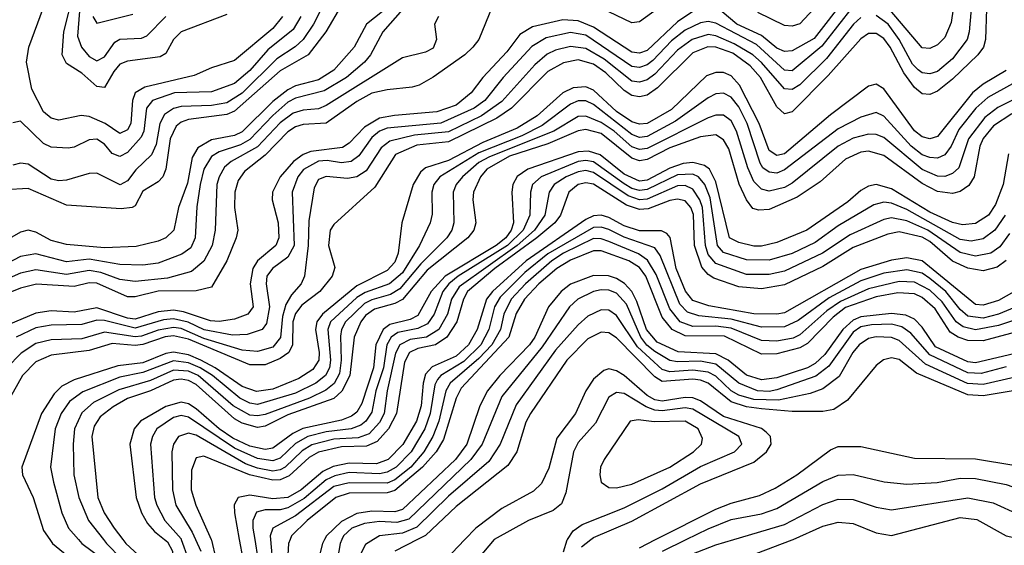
# Model space of a CAD drawing. Header units: inches. Extents: x 990535 to 1117859, y 769386 to 892122.
# Tile 441 of 656: x 1112348 to 1114925, y 799985 to 801362. Entities that reach past the tile are written whole.
import ezdxf

# ---------------------------------------------------------------- set-up
doc = ezdxf.new("R2010")
doc.units = ezdxf.units.IN
doc.header["$MEASUREMENT"] = 0
doc.layers.add('B1719', color=7, linetype='Continuous')
doc.layers.add('B1810', color=7, linetype='Continuous')

msp = doc.modelspace()

# ---------------------------------------------------------------- linework, layer by layer
at = {"layer": 'B1719', "color": 5}
for points, elevation in [([(1112727.1, 800000), (1112734.3, 799994.3), (1112747.6, 799970), (1112749, 799929), (1112736.3, 799870), (1112710, 799833.1), (1112666.6, 799793.4), (1112648.2, 799770), (1112629.6, 799730.4), (1112595.7, 799630), (1112549.2, 799550.8), (1112481.4, 799498.6), (1112434.4, 799445.6), (1112392.9, 799407.1), (1112352.5, 799387.5), (1112291.3, 799370)], 3320), ([(1112617.9, 800000), (1112625.7, 799990), (1112669.5, 799950), (1112671.6, 799930), (1112662.9, 799910), (1112586, 799810), (1112553.6, 799706.4), (1112518.2, 799630), (1112488.9, 799591.1), (1112430, 799545), (1112370, 799462.6), (1112350, 799448.3), (1112310, 799439.6)], 3280), ([(1112501.8, 800000), (1112510.4, 799990), (1112564.1, 799950), (1112575.7, 799930), (1112572, 799910), (1112550, 799882.1), (1112521.6, 799830), (1112486, 799710), (1112454.1, 799665.9), (1112376.7, 799590), (1112330, 799529.2)], 3240), ([(1112426.9, 800000), (1112433.9, 799990), (1112505.6, 799930), (1112512.5, 799910), (1112472.1, 799787.9), (1112450, 799737.8), (1112387.7, 799650), (1112330, 799593.4)], 3220), ([(1112770.7, 800000), (1112788.5, 799950), (1112788.5, 799930), (1112770.5, 799850), (1112740.8, 799810), (1112692.1, 799767.9), (1112674.5, 799745.5), (1112657.8, 799710), (1112632.9, 799627.1), (1112603.7, 799570), (1112576.6, 799530), (1112504.1, 799470), (1112416.3, 799383.7), (1112350, 799339.3), (1112339.4, 799330)], 3340), ([(1112566.9, 800000), (1112574.8, 799990), (1112614.3, 799950), (1112621.2, 799930), (1112613.7, 799906.3), (1112555.5, 799824.5), (1112529, 799730), (1112510, 799682.9), (1112475.3, 799630), (1112406.2, 799570), (1112352.2, 799490), (1112339.5, 799480.5)], 3260), ([(1112808.2, 800000), (1112821.5, 799970)], 3360), ([(1112849.3, 800000), (1112850, 799998.5), (1112861.5, 799950)], 3380), ([(1112922.5, 800000), (1112931.6, 799950)], 3420), ([(1112962.9, 800000), (1112971.2, 799950)], 3440), ([(1113004.6, 800000), (1113010.2, 799930)], 3460), ([(1113055.5, 800000), (1113051.4, 799990), (1113048.3, 799930)], 3480), ([(1113145.8, 800000), (1113140.8, 799990), (1113122, 799918)], 3520), ([(1113190.9, 800000), (1113186.6, 799990), (1113179.3, 799950)], 3540), ([(1113273.5, 800000), (1113252.6, 799987.4), (1113184.2, 799850)], 3560), ([(1113389.3, 800000), (1113330, 799969.9)], 3580), ([(1113513.3, 800000), (1113427.7, 799910)], 3620), ([(1113589.7, 800000), (1113510, 799906)], 3640), ([(1113771.7, 799968.3), (1113780.8, 799999.2), (1113781.4, 800000)], 3640), ([(1113818.6, 799981.4), (1113842.8, 800000)], 3620), ([(1113970, 799978.5), (1114012.6, 800000)], 3580), ([(1114030.3, 799970), (1114092.2, 800000)], 3560), ([(1114076, 799950), (1114170, 799985.9), (1114217.1, 800000)], 3540), ([(1114276, 799964), (1114370, 799999), (1114372.2, 800000)], 3520)]:
    msp.add_lwpolyline(points, dxfattribs=dict(at, elevation=elevation))
at = {"layer": 'B1810', "color": 5}
for points, elevation in [([(1114844, 801450), (1114833.7, 801330), (1114828.1, 801310), (1114790, 801258.9), (1114750, 801226.4), (1114730, 801219.6), (1114710, 801222.2), (1114699.9, 801230), (1114685.4, 801245.4), (1114650, 801309.9), (1114621.3, 801350), (1114590, 801372.5)], 3160), ([(1114800, 801450), (1114786, 801354), (1114770, 801315.3), (1114750, 801295.8), (1114730, 801285.8), (1114710, 801288.3), (1114626.8, 801386.8)], 3140), ([(1113147.5, 801410), (1113116.9, 801350), (1113089.6, 801310), (1113069.1, 801290.9), (1113020.8, 801259.2), (1112930, 801169.6), (1112890, 801144.2), (1112850, 801136.9), (1112770, 801134.6), (1112750, 801128.8), (1112726.4, 801113.6), (1112714.2, 801090), (1112704.9, 801035.1), (1112692.6, 801007.4), (1112651.8, 800968.2), (1112630, 800939.7), (1112610.6, 800929.4), (1112550, 800959.7), (1112530, 800959), (1112470, 800941.3), (1112450, 800939.6), (1112430, 800944.4), (1112370, 800983.4), (1112350, 800986.1), (1112330, 800980.5)], 2960), ([(1112890, 801375.1), (1112770.4, 801329.6), (1112750.7, 801310), (1112730, 801273.5), (1112715.2, 801264.8), (1112630, 801253.1), (1112610, 801245.3), (1112593.8, 801226.2), (1112570, 801184), (1112550, 801186.7), (1112510, 801221.5), (1112470, 801246.6), (1112459, 801270), (1112463, 801330), (1112488.3, 801430)], 2880), ([(1114510, 801419.2), (1114427.4, 801312.6), (1114370, 801279.9), (1114350, 801278.6), (1114330, 801287.2), (1114290, 801320.3), (1114225.5, 801350), (1114170, 801396.6)], 3120), ([(1113585, 801395), (1113550.1, 801310), (1113534, 801290), (1113512.8, 801270), (1113430, 801211.1), (1113393.4, 801190), (1113375.3, 801184.7), (1113310, 801178.2), (1113270, 801168.9), (1113230, 801147.5), (1113150, 801090.4), (1113090, 801087.4), (1113070, 801081.4), (1113050, 801068), (1112990, 801007.1), (1112936.2, 800963.8), (1112919.3, 800940.7), (1112910.6, 800910), (1112910, 800870), (1112918.7, 800810), (1112914.6, 800790), (1112890, 800730), (1112850, 800661.1), (1112810, 800651.1), (1112710, 800650.8), (1112650, 800635.6), (1112630, 800635.4), (1112550, 800672), (1112530, 800672.7), (1112490, 800662.8), (1112391.3, 800668.7), (1112350, 800658.4), (1112229.1, 800610.9)], 3080), ([(1113350, 801388.7), (1113298.6, 801330), (1113266.2, 801270), (1113250.1, 801250), (1113203, 801210), (1113145, 801175), (1113070, 801155.9), (1113050, 801145.7), (1113010, 801111.1), (1112950, 801048.2), (1112926.1, 801033.9), (1112870, 801016), (1112850, 801003.2), (1112830, 800970), (1112820.5, 800930), (1112811.6, 800871.6), (1112807, 800790), (1112795.7, 800764.3), (1112772.5, 800747.5), (1112710, 800723.9), (1112670, 800719), (1112610, 800720.2), (1112530, 800734.8), (1112470, 800727.9), (1112390, 800748), (1112350, 800741.2), (1112270, 800700.5)], 3040), ([(1113190, 801399.4), (1113148.9, 801330), (1113102.7, 801270), (1113030, 801228.1), (1112910, 801121.7), (1112890, 801113), (1112790, 801100.4), (1112770, 801093.1), (1112757.3, 801082.7), (1112741.5, 801050), (1112730.7, 800970), (1112722.2, 800950), (1112710, 800937.2), (1112670, 800912.9), (1112650, 800873.9), (1112642.2, 800870), (1112613.3, 800866.7), (1112470, 800876.1), (1112370, 800919.9), (1112310, 800916)], 2980), ([(1114879, 801390), (1114876.1, 801310), (1114871, 801290), (1114856, 801270), (1114790, 801206.2), (1114750, 801174.3), (1114730, 801165.4), (1114710, 801167.6), (1114690, 801184.4), (1114662.3, 801222.3), (1114626.7, 801290), (1114610, 801312.4), (1114590, 801325.9), (1114570, 801325.3), (1114550, 801311.2), (1114464.4, 801215.6), (1114370, 801120.2), (1114350, 801114.8), (1114330, 801133.6), (1114287.3, 801210), (1114260.4, 801240.4), (1114214.2, 801274.2), (1114170.2, 801289.8), (1114149.6, 801290.4), (1114110, 801275.1), (1114017, 801183), (1113990, 801164.4), (1113970, 801159.7), (1113950, 801163.2), (1113930, 801176), (1113882.4, 801222.4), (1113850, 801245.2), (1113810, 801256.3), (1113771, 801249), (1113730, 801226), (1113635.4, 801130), (1113596.4, 801103.6), (1113470, 801042.2), (1113387.2, 801032.8), (1113331.2, 801008.8), (1113277, 800923), (1113170, 800825), (1113160.4, 800810), (1113156.1, 800770), (1113172.8, 800712.8), (1113165.7, 800690), (1113133.1, 800650), (1113086, 800614), (1113070, 800592.5), (1113062.7, 800570), (1113061.7, 800510), (1113052.2, 800490), (1113030, 800474.2), (1112990, 800457.6), (1112950, 800458.1), (1112790, 800524.5), (1112750, 800533.7), (1112728.9, 800531.1), (1112670, 800510.7), (1112650, 800508.2), (1112590, 800513.9), (1112530, 800495.1), (1112430, 800482.6), (1112390, 800466), (1112355.3, 800430), (1112310.6, 800350)], 3180), ([(1114530, 801396.8), (1114447.9, 801292.1), (1114370, 801227.8), (1114350, 801229.4), (1114276.7, 801296.7), (1114170, 801352.7), (1114150, 801357.3), (1114130, 801353.7), (1114090, 801333.9), (1114054.1, 801305.9), (1114005.1, 801254.9), (1113990, 801243.3), (1113970, 801236.4), (1113950, 801239.4), (1113830, 801321), (1113790, 801328.1), (1113725.6, 801314.4), (1113688.2, 801291.8), (1113613.2, 801210), (1113565.8, 801150), (1113537.9, 801130), (1113450, 801090.3), (1113310, 801078), (1113290, 801069.8), (1113270, 801053.2), (1113235.2, 801004.8), (1113215.5, 800990), (1113190, 800986.7), (1113152.7, 800992.7), (1113130, 800990.7), (1113091, 800969), (1113075.6, 800950), (1113061, 800910), (1113066.2, 800770), (1113050, 800739.6), (1113009.1, 800710), (1112995.1, 800690), (1112992.6, 800670), (1113001.5, 800610), (1112994.1, 800565.9), (1112982.2, 800550), (1112942.8, 800537.2), (1112904.5, 800535.5), (1112830.7, 800549.3), (1112789.1, 800569.1), (1112750, 800578.1), (1112724.4, 800575.6), (1112650, 800554.1), (1112570, 800573.8), (1112550, 800574.4), (1112510, 800563), (1112430, 800561.2), (1112390, 800554.6), (1112338.6, 800530)], 3140), ([(1113036.1, 801370), (1113010, 801338.2), (1112910, 801254.4), (1112850, 801235.4), (1112804.8, 801215.2), (1112675.4, 801184.6), (1112650.1, 801170), (1112642.8, 801150), (1112638.8, 801090), (1112630, 801073.3), (1112610, 801063.9), (1112571.6, 801090), (1112530, 801108), (1112508.9, 801111.1), (1112450, 801098.7), (1112430, 801104.1), (1112410, 801120.6), (1112379.7, 801179.7), (1112365.4, 801250), (1112371.9, 801290), (1112410, 801393.8)], 2920), ([(1114017.5, 801390), (1113970, 801355.8), (1113950, 801353.5), (1113850, 801401.8)], 3080), ([(1114426.6, 801390), (1114390, 801351), (1114370, 801344.6), (1114350, 801346.8), (1114280.2, 801380.2)], 3080), ([(1113443.9, 801370), (1113433.6, 801350), (1113438.6, 801310), (1113430, 801287.4), (1113410, 801276.2), (1113350, 801262), (1113150, 801136.6), (1113130, 801128.1), (1113090, 801124.7), (1113063.5, 801116.5), (1113030, 801091.4), (1112970, 801028.3), (1112901, 800990), (1112884.2, 800975.8), (1112869.5, 800950.5), (1112863.7, 800930), (1112859.1, 800810), (1112851.8, 800770), (1112830, 800729.4), (1112797.6, 800702.4), (1112735, 800685), (1112650, 800676), (1112610, 800680.8), (1112559.7, 800699.7), (1112530, 800704.5), (1112470, 800694.7), (1112390, 800706.4), (1112350, 800697.4), (1112290, 800671.6)], 3060), ([(1114550, 801367.7), (1114530.1, 801350), (1114459.6, 801260.4), (1114390, 801190.9), (1114370, 801178.9), (1114350, 801180.6), (1114289.9, 801249.9), (1114267, 801270), (1114218.4, 801298.4), (1114170, 801319.7), (1114150, 801322.8), (1114108.3, 801310), (1114070, 801281.5), (1114010, 801219.1), (1113990, 801204.2), (1113970, 801197.7), (1113950, 801200.9), (1113878.2, 801258.2), (1113830, 801286.6), (1113790, 801291.1), (1113750, 801281.9), (1113728.7, 801271.3), (1113696.2, 801243.8), (1113610, 801147.1), (1113556.5, 801110), (1113470, 801068), (1113381, 801059), (1113316.3, 801043.7), (1113294, 801026), (1113254.4, 800965.6), (1113230, 800950.2), (1113205.5, 800945.5), (1113150, 800951.2), (1113130, 800943.2), (1113118.6, 800921.4), (1113104.8, 800835.2), (1113103.1, 800770), (1113093.2, 800690), (1113084.8, 800670), (1113059.3, 800640.7), (1113044.7, 800615.3), (1113035.4, 800584.6), (1113030.4, 800529.6), (1113010, 800503.9), (1112970, 800492.8), (1112930, 800496.4), (1112830, 800527.1), (1112770, 800553), (1112750, 800555.9), (1112710, 800548.8), (1112666.9, 800533.1), (1112650, 800531.1), (1112570, 800543.4), (1112510, 800525.6), (1112430, 800522.8), (1112390, 800513.8), (1112351.4, 800488.6), (1112313.8, 800450)], 3160), ([(1113297.3, 801382.7), (1113255.7, 801350), (1113222.9, 801290), (1113170.2, 801229.8), (1113130, 801204), (1113070, 801188.3), (1113050, 801178.3), (1113010, 801147.4), (1112930, 801068.3), (1112910, 801058.3), (1112850, 801046.9), (1112813.8, 801026.2), (1112799.6, 801000.4), (1112786.6, 800933.4), (1112763.5, 800870), (1112751.3, 800810), (1112730.6, 800790), (1112710, 800781.6), (1112652.2, 800767.8), (1112570, 800763.9), (1112470, 800772.9), (1112430, 800783.3), (1112390, 800805.5), (1112370, 800810.6), (1112350, 800805.1), (1112315, 800785)], 3020), ([(1114110, 801382.9), (1114070, 801356.1), (1113990, 801281.2), (1113970, 801273.6), (1113950, 801276.2), (1113850, 801342.3), (1113810, 801359), (1113770, 801361), (1113690, 801343.1), (1113656.9, 801323.1), (1113622.8, 801277.2), (1113559.8, 801210), (1113529.8, 801170), (1113490, 801138.2), (1113439.7, 801120.3), (1113329, 801111), (1113290, 801103.6), (1113250, 801080.6), (1113210, 801038.1), (1113192.8, 801027.2), (1113110, 801016.4), (1113090, 801008.8), (1113064.1, 800990), (1113029.8, 800950), (1113009.3, 800910), (1113008.6, 800890), (1113024.1, 800830), (1113026.2, 800790), (1113018.1, 800770), (1112970.3, 800730), (1112957.7, 800710), (1112951.4, 800670), (1112958.9, 800610), (1112944.7, 800590), (1112910, 800577.3), (1112870, 800571), (1112847.1, 800572.9), (1112776.6, 800596.6), (1112750, 800600.8), (1112710, 800596.5), (1112650, 800577.7), (1112630, 800580.1), (1112550, 800606.8), (1112490, 800595.8), (1112430, 800599.1), (1112390, 800592.8), (1112317.1, 800562.9)], 3120), ([(1113083.6, 801370), (1113063.6, 801336.4), (1112997, 801283), (1112950, 801228.5), (1112910, 801194.3), (1112850, 801172.4), (1112752.8, 801170), (1112695.4, 801150), (1112679.8, 801130), (1112672.5, 801070), (1112665.8, 801054.2), (1112630, 801013.8), (1112610, 801003.3), (1112590, 801011.2), (1112570, 801035.8), (1112550, 801048.5), (1112530, 801047.1), (1112490, 801027.8), (1112474.9, 801025.1), (1112430, 801027.7), (1112410, 801037.3), (1112350, 801095.5), (1112330, 801091.4)], 2940), ([(1112503.9, 801383.9), (1112498.7, 801318.7), (1112509.8, 801289.8), (1112530, 801265.6), (1112550, 801253.8), (1112570, 801264.4), (1112596.8, 801303.2), (1112610, 801310.5), (1112666.5, 801313.5), (1112680.8, 801319.2), (1112730, 801369.9)], 2860), ([(1112539, 801370), (1112550, 801352.7), (1112643.5, 801376.5)], 2840), ([(1114930, 801228.8), (1114870, 801192.7), (1114842.2, 801170), (1114750, 801055.6), (1114730, 801049.2), (1114710, 801055.1), (1114690, 801070.5), (1114610, 801180.6), (1114590, 801193.1), (1114570, 801187.6), (1114470, 801112.9), (1114350, 801010.7), (1114330, 801006), (1114310, 801019.5), (1114283.5, 801090), (1114232.1, 801190), (1114210, 801214.3), (1114190, 801223.6), (1114170, 801223.7), (1114145.6, 801214.4), (1114053.8, 801126.2), (1113990, 801090), (1113970, 801087.7), (1113950, 801094.1), (1113910, 801121.3), (1113850, 801177.1), (1113830, 801185.7), (1113796.7, 801183.3), (1113770, 801170.4), (1113702, 801110), (1113650, 801077.3), (1113559.9, 801040.1), (1113470, 800993.1), (1113410, 800973.3), (1113397.4, 800962.6), (1113377.9, 800930), (1113348, 800830), (1113338.3, 800750), (1113330, 800726.2), (1113310, 800705), (1113230, 800664.6), (1113140.5, 800590), (1113125.5, 800570), (1113121.7, 800550), (1113132.1, 800490), (1113130.5, 800469.5), (1113114.9, 800445.1), (1113078.2, 800421.8), (1113010, 800393.6), (1112967.9, 800387.9), (1112930, 800401.3), (1112859.4, 800450), (1112822.2, 800470), (1112790, 800483.9), (1112750, 800490.8), (1112730, 800487.2), (1112670, 800463.1), (1112604.7, 800455.3), (1112490, 800418.4), (1112458.2, 800401.8), (1112438.2, 800381.8), (1112405.2, 800330), (1112353.7, 800190), (1112355.4, 800170), (1112383.1, 800110), (1112410, 800024.1), (1112426.9, 800000)], 3220), ([(1114946.4, 801193.6), (1114882.3, 801157.7), (1114851, 801130), (1114806.1, 801073.9), (1114786.3, 801030), (1114770, 801007.3), (1114750, 800999.1), (1114730, 801000.4), (1114710, 801008.1), (1114681.8, 801030), (1114610, 801109), (1114590, 801118.6), (1114550, 801106.7), (1114490, 801076.1), (1114350, 800968), (1114330, 800960.1), (1114310, 800962), (1114293.6, 800973.6), (1114285.9, 800985.9), (1114251.9, 801090), (1114230, 801133.1), (1114210, 801159), (1114190, 801169.6), (1114170, 801167.4), (1114150, 801157.3), (1114064.5, 801095.5), (1113990, 801055.8), (1113970, 801053.4), (1113950, 801061), (1113850, 801139.4), (1113830, 801148.8), (1113810, 801149.2), (1113790, 801140.5), (1113715.1, 801084.9), (1113662.1, 801057.9), (1113550, 801012.6), (1113447.7, 800950), (1113431.5, 800930), (1113426.3, 800910), (1113427.6, 800852.4), (1113422.1, 800830), (1113394, 800770), (1113350, 800699.1), (1113316, 800670), (1113252.5, 800647.5), (1113230, 800634), (1113161.1, 800570), (1113154.5, 800550), (1113161.3, 800470), (1113158.5, 800450), (1113148.4, 800430), (1113122.8, 800410), (1113070, 800383.8), (1112970, 800353.7), (1112950, 800357), (1112924.4, 800370), (1112852.2, 800430), (1112819.9, 800450), (1112790, 800462.8), (1112750, 800468.3), (1112670, 800437.2), (1112610, 800425.8), (1112512.8, 800387.2), (1112478, 800362), (1112456.1, 800330), (1112441, 800290), (1112428.7, 800190), (1112435.8, 800150), (1112458.2, 800070), (1112475.9, 800030), (1112501.8, 800000)], 3240), ([(1115001.6, 801178.4), (1114908.3, 801131.7), (1114874.4, 801105.6), (1114831.6, 801050), (1114806.3, 800973.7), (1114790, 800958.6), (1114770, 800951.3), (1114750, 800951.8), (1114710, 800969), (1114610, 801052.7), (1114590, 801061.2), (1114570, 801061.9), (1114530, 801051.1), (1114490, 801030.8), (1114370, 800933.3), (1114350, 800922.4), (1114310, 800912.6), (1114290, 800917.5), (1114270, 800938.3), (1114253.6, 800973.6), (1114224.1, 801070), (1114210, 801096.4), (1114190, 801111.3), (1114170, 801112), (1114150, 801104.8), (1113990, 801023.9), (1113970, 801021.6), (1113950, 801028.5), (1113903.9, 801070), (1113870, 801092.8), (1113830, 801109.2), (1113810, 801108.2), (1113746, 801070), (1113577.2, 801002.8), (1113550, 800987.3), (1113506.5, 800950), (1113490.6, 800930), (1113482.2, 800910), (1113484.3, 800830), (1113478.8, 800810), (1113466.3, 800790), (1113397.9, 800722.1), (1113342.9, 800657.1), (1113318.3, 800641.7), (1113270, 800628.3), (1113250, 800618.1), (1113200.6, 800570), (1113190.4, 800550), (1113187.6, 800532.4), (1113189.3, 800470), (1113184.6, 800435.4), (1113170.9, 800409.1), (1113148.8, 800391.2), (1113106.5, 800370), (1112990, 800327.3), (1112970, 800323.7), (1112950, 800326.1), (1112906.2, 800350), (1112814.9, 800430), (1112790, 800440.8), (1112750, 800443.7), (1112690, 800417), (1112607.6, 800392.4), (1112541, 800359), (1112510, 800332.3), (1112491.5, 800290), (1112487.5, 800250), (1112489.5, 800170), (1112502.1, 800110), (1112527.7, 800050), (1112566.9, 800000)], 3260), ([(1114944.8, 801115.2), (1114896.7, 801083.3), (1114869.9, 801050.1), (1114861.3, 801030), (1114846.7, 800950), (1114832.8, 800927.2), (1114810, 800912.1), (1114790, 800906.4), (1114750, 800911.5), (1114710, 800932.8), (1114610, 801006.4), (1114570, 801017.3), (1114550, 801014.8), (1114510, 800996.5), (1114443.4, 800936.6), (1114382.9, 800897.1), (1114310, 800864.6), (1114282.5, 800862.5), (1114266.9, 800866.9), (1114250, 800889.5), (1114231.2, 800931.2), (1114203.8, 801023.8), (1114190, 801047), (1114170, 801060), (1114130, 801054.5), (1114050, 801025.8), (1113990, 800995.1), (1113970, 800992.1), (1113950, 800998.9), (1113870, 801063.5), (1113830, 801074), (1113810, 801070.8), (1113730, 801036.3), (1113630, 801003.9), (1113571, 800970), (1113553.9, 800950), (1113535.9, 800910), (1113534.1, 800890), (1113542, 800830), (1113536.6, 800810), (1113520.9, 800790), (1113414.7, 800705.3), (1113350, 800629.1), (1113330, 800618.1), (1113276.3, 800603.7), (1113253.1, 800586.9), (1113240.5, 800570), (1113223.5, 800530), (1113212.3, 800430), (1113191.4, 800388.6), (1113170.2, 800369.8), (1113050, 800326.6), (1112990, 800297), (1112970, 800294), (1112930, 800305.1), (1112910, 800316.7), (1112810, 800406.4), (1112790, 800416.4), (1112770, 800419.8), (1112750, 800417.2), (1112690, 800389.6), (1112630.3, 800369.7), (1112592.1, 800347.9), (1112558.6, 800321.4), (1112542.9, 800297.1), (1112536.2, 800270), (1112552.6, 800110), (1112569, 800070), (1112594.7, 800030), (1112617.9, 800000)], 3280), ([(1114935.9, 801010), (1114922.2, 800930), (1114902.2, 800877.8), (1114883.9, 800850), (1114850, 800827.6), (1114815.8, 800824.2), (1114790, 800830.7), (1114730, 800857.8), (1114630, 800918.6), (1114590, 800929.7), (1114570, 800925.4), (1114550, 800914.1), (1114515.3, 800884.7), (1114408.7, 800810), (1114330, 800777.8), (1114290, 800768.6), (1114270, 800768.9), (1114230, 800778.4), (1114206.2, 800790), (1114170, 800936.7), (1114153.2, 800970), (1114140.2, 800980.2), (1114110, 800987.7), (1114084.7, 800984.7), (1114050, 800973.2), (1113990, 800941.8), (1113970, 800938.9), (1113930, 800956.8), (1113867.3, 801007.3), (1113837.1, 801017.1), (1113810, 801015.9), (1113677.7, 800970), (1113650, 800950.9), (1113638.6, 800930), (1113636.1, 800910), (1113640.2, 800830), (1113634.3, 800810), (1113620.4, 800790), (1113594.7, 800770), (1113461.2, 800690), (1113425.1, 800650), (1113390, 800587), (1113370, 800576.3), (1113316.8, 800563.2), (1113299, 800550), (1113280.4, 800510), (1113273.7, 800450), (1113243.4, 800356.6), (1113230, 800334), (1113216.7, 800323.3), (1113190, 800313), (1113088.9, 800291.1), (1113062.4, 800277.6), (1113010, 800239.3), (1112990, 800235.9), (1112950, 800244.8), (1112905.7, 800265.7), (1112870, 800289.8), (1112810, 800342.1), (1112790, 800355.2), (1112770, 800360.3), (1112730, 800348.9), (1112663.7, 800310), (1112647.3, 800290), (1112635.6, 800250), (1112652.5, 800110), (1112666.4, 800070), (1112682.5, 800042.5), (1112700.8, 800020.8), (1112727.1, 800000)], 3320), ([(1114927.8, 800850), (1114900.4, 800810), (1114870, 800787.5), (1114838.3, 800781.7), (1114810, 800785.8), (1114670, 800864.4), (1114630, 800881), (1114610, 800883.7), (1114583.6, 800876.4), (1114490, 800821.4), (1114430, 800778.2), (1114370, 800749), (1114310, 800732.1), (1114250, 800732.8), (1114190, 800751.6), (1114174.1, 800770), (1114155.1, 800895.1), (1114141.7, 800930), (1114124.5, 800950), (1114110, 800957.3), (1114070, 800955.3), (1113990, 800916.5), (1113970, 800914.1), (1113950, 800919.7), (1113930, 800932.1), (1113850, 800989), (1113830, 800993.2), (1113810, 800990.6), (1113712.8, 800950), (1113690.3, 800930), (1113684.7, 800910), (1113682.8, 800850), (1113665.7, 800810), (1113624.9, 800770), (1113495.9, 800690), (1113471.2, 800670), (1113455.5, 800650), (1113432.5, 800590), (1113415, 800565), (1113390, 800552.6), (1113337.8, 800542.2), (1113320.2, 800530), (1113308.5, 800510), (1113300, 800450), (1113279.9, 800390), (1113270, 800333.7), (1113254.2, 800310), (1113240.4, 800299.6), (1113215.3, 800290), (1113150, 800282), (1113102.2, 800270), (1113070, 800251.4), (1113030, 800213), (1113010, 800205.9), (1112970, 800212.4), (1112910, 800239.3), (1112790, 800320.9), (1112770, 800324.9), (1112750, 800320.1), (1112707.1, 800290), (1112695.3, 800270), (1112690.3, 800249.7), (1112700.9, 800110), (1112706.3, 800090), (1112727.5, 800050), (1112770, 800002.1), (1112770.7, 800000)], 3340), ([(1114938.5, 800801.5), (1114913.2, 800766.8), (1114889.9, 800750.1), (1114850, 800742.4), (1114810, 800751.5), (1114725.1, 800810), (1114670, 800834.6), (1114630, 800842.7), (1114610, 800838.4), (1114522.2, 800797.8), (1114449.1, 800750), (1114350, 800702.9), (1114310, 800694.7), (1114250, 800694.7), (1114170, 800723.5), (1114150, 800747.1), (1114143.3, 800770), (1114134.8, 800870), (1114128.5, 800890), (1114110, 800918), (1114090, 800927.1), (1114070, 800926.4), (1113990, 800891.9), (1113970, 800889.6), (1113940.3, 800900.3), (1113850, 800961.1), (1113830, 800966.4), (1113810, 800963.1), (1113778.1, 800950), (1113746.6, 800930), (1113733.8, 800910), (1113722.8, 800850), (1113695.7, 800810), (1113650.1, 800770), (1113498.2, 800661.8), (1113478.4, 800630), (1113467.3, 800590), (1113444.6, 800550), (1113412.9, 800530), (1113370, 800523.7), (1113342.6, 800510), (1113331.4, 800488.6), (1113309.3, 800390), (1113302, 800330), (1113290, 800306.8), (1113262.7, 800277.3), (1113233.4, 800266.6), (1113170, 800262.6), (1113112.1, 800247.9), (1113087.4, 800232.6), (1113042.8, 800190), (1113030, 800182.5), (1113010, 800179.4), (1112970, 800187), (1112938.8, 800198.8), (1112810, 800273.7), (1112790, 800278.8), (1112763.7, 800270), (1112750.1, 800250), (1112745.8, 800230), (1112747.6, 800130), (1112756.8, 800090), (1112799.5, 800019.5), (1112808.2, 800000)], 3360), ([(1114930, 800730.7), (1114906.4, 800713.6), (1114870, 800703.8), (1114830, 800711), (1114790, 800729.2), (1114730, 800780.8), (1114710, 800792.5), (1114650, 800806), (1114620.1, 800799.9), (1114530, 800764.8), (1114450, 800715.2), (1114350, 800667.4), (1114290, 800657), (1114230, 800661.6), (1114164.9, 800684.9), (1114150, 800694.1), (1114133.1, 800713.1), (1114114.2, 800770), (1114111.4, 800851.4), (1114104.9, 800870), (1114090, 800886.9), (1114070, 800892), (1114050, 800888.2), (1113993.3, 800866.7), (1113970, 800864.2), (1113935.9, 800875.9), (1113850, 800930.7), (1113830, 800934.4), (1113810, 800930.1), (1113785.7, 800910), (1113763.4, 800850), (1113748.6, 800830), (1113701.6, 800790), (1113591.4, 800710), (1113520.2, 800650), (1113509.9, 800630), (1113492.2, 800570), (1113465.6, 800530), (1113436.5, 800510), (1113390, 800500.3), (1113368, 800490), (1113355.2, 800464.8), (1113334.1, 800330), (1113313, 800290), (1113283.5, 800256.5), (1113255.3, 800244.7), (1113190, 800243.2), (1113130, 800229.3), (1113105.3, 800214.7), (1113053.3, 800166.7), (1113030, 800156.3), (1113010, 800155.9), (1112949.2, 800169.2), (1112830, 800218.7), (1112810, 800213.8), (1112797.9, 800182.1), (1112796.8, 800130), (1112808.7, 800090), (1112849.3, 800000)], 3380), ([(1114950, 800649), (1114910, 800626), (1114870, 800614.2), (1114850, 800615.8), (1114710, 800730.1), (1114670, 800738.3), (1114630, 800732.2), (1114550, 800707.7), (1114350, 800594.2), (1114330, 800590.1), (1114270, 800591), (1114152, 800612), (1114110, 800625.9), (1114090.6, 800650.6), (1114066.6, 800710), (1114050.8, 800790.8), (1114041.8, 800801.8), (1114028.3, 800808.3), (1113970, 800808.5), (1113930, 800821.7), (1113890, 800843.4), (1113870, 800849.6), (1113850, 800848.2), (1113830, 800838.7), (1113673.6, 800730), (1113585.3, 800650), (1113569.6, 800630), (1113545.3, 800550), (1113522.9, 800510), (1113490, 800480), (1113427.8, 800452.2), (1113410, 800433.4), (1113403.8, 800410), (1113399, 800350), (1113386.7, 800310), (1113350.7, 800249.3), (1113312.6, 800210), (1113281.7, 800198.3), (1113210, 800200.2), (1113168.5, 800191.5), (1113141.3, 800178.7), (1113084.3, 800130), (1113050, 800110.4), (1113010, 800106.4), (1112950, 800116.2), (1112919.3, 800110), (1112909.3, 800090.7), (1112909.8, 800070), (1112922.5, 800000)], 3420), ([(1114952.2, 800607.8), (1114910, 800590.3), (1114870, 800580.3), (1114830, 800584.9), (1114810, 800602.4), (1114772.4, 800650), (1114730, 800683.6), (1114710, 800697.8), (1114670, 800706.9), (1114610, 800697.4), (1114550, 800677.6), (1114466.8, 800633.2), (1114386, 800574), (1114350, 800556.9), (1114290, 800556.5), (1114210, 800577.7), (1114125.8, 800585.8), (1114096, 800596), (1114076.3, 800616.3), (1114024.5, 800744.5), (1114010, 800763.8), (1113930, 800792), (1113890, 800812.2), (1113870, 800818.6), (1113850, 800817.8), (1113730, 800748.5), (1113670, 800699.7), (1113605.2, 800634.8), (1113590.8, 800610), (1113575.6, 800550), (1113555, 800510), (1113510, 800466.5), (1113449.8, 800430), (1113441.1, 800418.9), (1113434.5, 800405.5), (1113422.3, 800330), (1113407.9, 800290), (1113372.6, 800230), (1113333.7, 800190), (1113310, 800176.5), (1113290, 800172.1), (1113210, 800175.3), (1113172.6, 800167.4), (1113150, 800156.1), (1113092.1, 800107.9), (1113050, 800083.1), (1113030, 800077.7), (1112990, 800078.1), (1112967.9, 800072.1), (1112957.8, 800050), (1112957.8, 800030), (1112962.9, 800000)], 3440), ([(1114990, 800587.9), (1114910, 800561), (1114850, 800549.8), (1114817.4, 800557.4), (1114799.7, 800570), (1114762.9, 800622.9), (1114730, 800652.9), (1114690, 800674.4), (1114650, 800675.6), (1114570, 800657.1), (1114496.4, 800623.6), (1114461, 800599), (1114390, 800535.9), (1114372.5, 800527.5), (1114330, 800519.4), (1114290, 800521.8), (1114210, 800553.8), (1114170, 800559.1), (1114110, 800558), (1114076.5, 800570), (1114050, 800604.2), (1114014.1, 800694.1), (1113991.6, 800731.6), (1113968.1, 800748.1), (1113890, 800780.8), (1113870, 800788), (1113850, 800788.4), (1113771.6, 800750), (1113741.1, 800730), (1113671.8, 800670), (1113634.1, 800630), (1113615, 800590), (1113606.2, 800550), (1113583.3, 800510), (1113550, 800474.2), (1113475, 800410), (1113463.7, 800390), (1113445.4, 800310), (1113429.6, 800270.4), (1113405.7, 800230), (1113371.6, 800190), (1113330, 800156.4), (1113310, 800147.7), (1113210, 800148.9), (1113170, 800138.9), (1113070, 800062.2), (1113010, 800030), (1113003.8, 800010), (1113004.6, 800000)], 3460), ([(1114990, 800552.9), (1114870, 800520.9), (1114830, 800521.6), (1114804.9, 800530), (1114783.4, 800543.4), (1114744, 800604), (1114710, 800634.2), (1114690, 800643.5), (1114646.5, 800646.5), (1114590, 800636.2), (1114510, 800607.9), (1114477.1, 800582.9), (1114410, 800513.8), (1114390, 800501.8), (1114330, 800486.4), (1114290, 800485.9), (1114192.8, 800532.8), (1114090, 800533.7), (1114055.4, 800550), (1114030, 800582.4), (1113986.9, 800690), (1113970, 800712.5), (1113942.8, 800730), (1113870, 800756), (1113850, 800756), (1113790, 800731.7), (1113753.9, 800710), (1113706.7, 800670), (1113668.8, 800630), (1113647.8, 800592.2), (1113628.3, 800530), (1113503, 800397), (1113490.5, 800370), (1113457.5, 800262.5), (1113437.6, 800230), (1113402.2, 800190), (1113330, 800128.6), (1113310, 800122.5), (1113210, 800121.8), (1113175.2, 800110), (1113100.7, 800050), (1113059.5, 800010), (1113055.5, 800000)], 3480), ([(1114950, 800486.3), (1114850, 800462.6), (1114830, 800465.7), (1114744.9, 800504.9), (1114710, 800556.3), (1114690, 800577.5), (1114667.7, 800587.7), (1114630, 800592.2), (1114550, 800583.3), (1114530, 800574.8), (1114502.9, 800550), (1114455.3, 800484.7), (1114430, 800461), (1114410, 800450), (1114330, 800423.9), (1114290, 800418.2), (1114250, 800431), (1114202.2, 800470), (1114170, 800486.6), (1114071.5, 800491.5), (1114016.7, 800516.7), (1113988.8, 800550), (1113963.7, 800623.7), (1113950.1, 800650.1), (1113930.7, 800670.7), (1113910, 800683.5), (1113889.1, 800690.9), (1113850, 800691.5), (1113790, 800668.6), (1113765.1, 800650), (1113732, 800610), (1113696.2, 800530), (1113682.7, 800510), (1113604.8, 800430), (1113572.5, 800390), (1113552.6, 800350), (1113518.6, 800250), (1113488.4, 800210), (1113350, 800078.8), (1113330, 800072.7), (1113270, 800074.2), (1113230, 800067.9), (1113190, 800047.2), (1113150.7, 800010), (1113145.8, 800000)], 3520), ([(1114930, 800452.1), (1114864.6, 800435.4), (1114830, 800436.9), (1114730, 800483.5), (1114680.9, 800540.9), (1114657.1, 800557.1), (1114630, 800563.9), (1114577.5, 800562.5), (1114550, 800557), (1114530, 800543.2), (1114466.2, 800453.8), (1114432, 800428), (1114330, 800392.1), (1114310, 800388.2), (1114279.5, 800390), (1114230, 800409.8), (1114170, 800459.2), (1114130, 800467.7), (1114070, 800465.8), (1114050, 800469.3), (1114010, 800492.2), (1113989.1, 800509.1), (1113973.5, 800530), (1113936.2, 800616.2), (1113910, 800645.4), (1113890, 800653.3), (1113870, 800654.1), (1113850, 800649.7), (1113808.9, 800630), (1113787, 800610), (1113715.1, 800504.9), (1113610, 800374.5), (1113558.5, 800250), (1113528.7, 800210), (1113366.2, 800053.8), (1113335.2, 800044.8), (1113290, 800047.1), (1113250, 800042.4), (1113217.5, 800030), (1113195.2, 800010), (1113190.9, 800000)], 3540), ([(1114950, 800424.1), (1114870, 800406.4), (1114829.1, 800409.1), (1114719.2, 800459.2), (1114650, 800521.7), (1114630, 800529.5), (1114590, 800531.2), (1114570, 800526.4), (1114545, 800510), (1114528.5, 800490), (1114492.9, 800427.1), (1114450, 800395), (1114417, 800383), (1114334.6, 800365.4), (1114270, 800366.5), (1114230, 800378.5), (1114210.1, 800389.9), (1114170, 800428.4), (1114150, 800438.6), (1114110, 800443.7), (1114050, 800439.1), (1114030, 800445.5), (1113964.8, 800504.8), (1113910, 800587.2), (1113890, 800600.8), (1113870, 800601.7), (1113835.2, 800584.8), (1113810, 800562.8), (1113750, 800495.7), (1113647.1, 800352.9), (1113605.6, 800250), (1113575.5, 800204.5), (1113470, 800113.4), (1113387.6, 800032.4), (1113350, 800016.9), (1113290, 800010), (1113273.5, 800000)], 3560), ([(1114990, 800397), (1114870, 800376.5), (1114830, 800379.3), (1114695.6, 800435.6), (1114650, 800471.7), (1114630, 800476.2), (1114609.2, 800470.8), (1114590, 800456.1), (1114514.6, 800365.4), (1114479.4, 800340.6), (1114450, 800335.6), (1114370, 800335.9), (1114290, 800342.2), (1114250, 800347.8), (1114210, 800361), (1114150, 800409.7), (1114130, 800417.5), (1114110, 800420), (1114030, 800414.2), (1114010, 800426.6), (1113910, 800528.2), (1113890, 800541.3), (1113870, 800543), (1113834.6, 800525.4), (1113779.9, 800470), (1113684.7, 800330), (1113672.5, 800307.5), (1113649.5, 800230), (1113626, 800194), (1113490, 800087.1), (1113409.7, 800010.3), (1113389.3, 800000)], 3580), ([(1113842.8, 800000), (1113850, 800005.6), (1113950, 800048.6), (1114130, 800146), (1114270, 800202.7), (1114303.1, 800230), (1114314.6, 800250), (1114313.2, 800270), (1114301.7, 800281.7), (1114290, 800290.8), (1114190, 800322.5), (1114130, 800363.1), (1114110, 800371), (1114090, 800372.2), (1114030, 800362.9), (1114010, 800366.3), (1113990, 800377.5), (1113930, 800430), (1113910, 800442), (1113890, 800447.3), (1113877.3, 800442.7), (1113850, 800420.1), (1113830.1, 800390), (1113803.1, 800330), (1113754, 800266), (1113733, 800187), (1113713.5, 800146.5), (1113692.8, 800127.2), (1113610, 800081.3), (1113541.8, 800030), (1113513.3, 800000)], 3620), ([(1113781.4, 800000), (1113796.7, 800023.3), (1113820.1, 800039.9), (1113930, 800083.2), (1114030, 800132.8), (1114130, 800191), (1114219.3, 800230), (1114238.3, 800250), (1114229.9, 800270), (1114110, 800341.9), (1114090, 800344.9), (1114030, 800337.3), (1114010, 800339.3), (1113987.5, 800347.5), (1113930, 800382.3), (1113910, 800385.1), (1113890, 800373.2), (1113855.1, 800304.9), (1113810, 800254.2), (1113797.1, 800230), (1113777.7, 800122.3), (1113766.1, 800093.9), (1113744.1, 800075.9), (1113679.3, 800050), (1113590, 800000.4), (1113589.7, 800000)], 3640), ([(1114012.6, 800000), (1114170, 800079.5), (1114210, 800095.4), (1114284.4, 800115.6), (1114325.7, 800134.3), (1114382.2, 800170), (1114470, 800235.1), (1114490, 800243.9), (1114550, 800243.6), (1114690, 800213.2), (1114850, 800211.7), (1114950, 800194.8), (1115030, 800171.8), (1115190, 800158.9), (1115230, 800140.2), (1115270, 800111.3), (1115313.8, 800053.8), (1115352.2, 800012.2), (1115365.2, 800000)], 3580), ([(1114092.2, 800000), (1114150, 800028), (1114210, 800052.3), (1114290, 800067.4), (1114330, 800081.2), (1114450, 800152.5), (1114490, 800169.1), (1114530, 800170.7), (1114611, 800151), (1114670, 800145.4), (1114749.8, 800149.8), (1114810, 800160.6), (1114850, 800159.9), (1114930, 800144.4), (1115014.6, 800114.6), (1115130, 800117.5), (1115189.9, 800109.9), (1115210, 800100.7), (1115238.4, 800078.4), (1115299.8, 800000)], 3560), ([(1114217.1, 800000), (1114350, 800039.7), (1114450, 800091.6), (1114490, 800105.7), (1114530, 800105.4), (1114590, 800084.6), (1114630, 800078), (1114830, 800109.8), (1114896.2, 800096.2), (1114965, 800065), (1114990, 800058.1), (1115030, 800058.7), (1115110, 800072.7), (1115170, 800068.8), (1115210, 800043.7), (1115241.1, 800000)], 3540), ([(1114372.2, 800000), (1114450, 800035.2), (1114490, 800045.8), (1114530, 800041.9), (1114590, 800017.9), (1114630, 800010.7), (1114810, 800057.8), (1114853, 800053), (1114929.8, 800009.8), (1114962.9, 800002.9), (1115010, 800005.9), (1115110, 800028.7), (1115150, 800024.5), (1115172.5, 800012.5), (1115184.5, 800000)], 3520)]:
    msp.add_lwpolyline(points, dxfattribs=dict(at, elevation=elevation))
at = {"layer": 'B1810', "color": 5, "elevation": 3660}
msp.add_lwpolyline([(1113966.4, 800313.6), (1113945.7, 800310), (1113877.5, 800210), (1113868.4, 800190), (1113866.7, 800170), (1113870.2, 800150), (1113890, 800136.1), (1113910, 800135.2), (1113950, 800145.1), (1114050, 800189.8), (1114111.6, 800230), (1114132.2, 800250), (1114135.4, 800264.6), (1114123.5, 800290), (1114090, 800310.5), (1114008.3, 800308.3)], close=True, dxfattribs=at)

doc.saveas('drawing.dxf')
